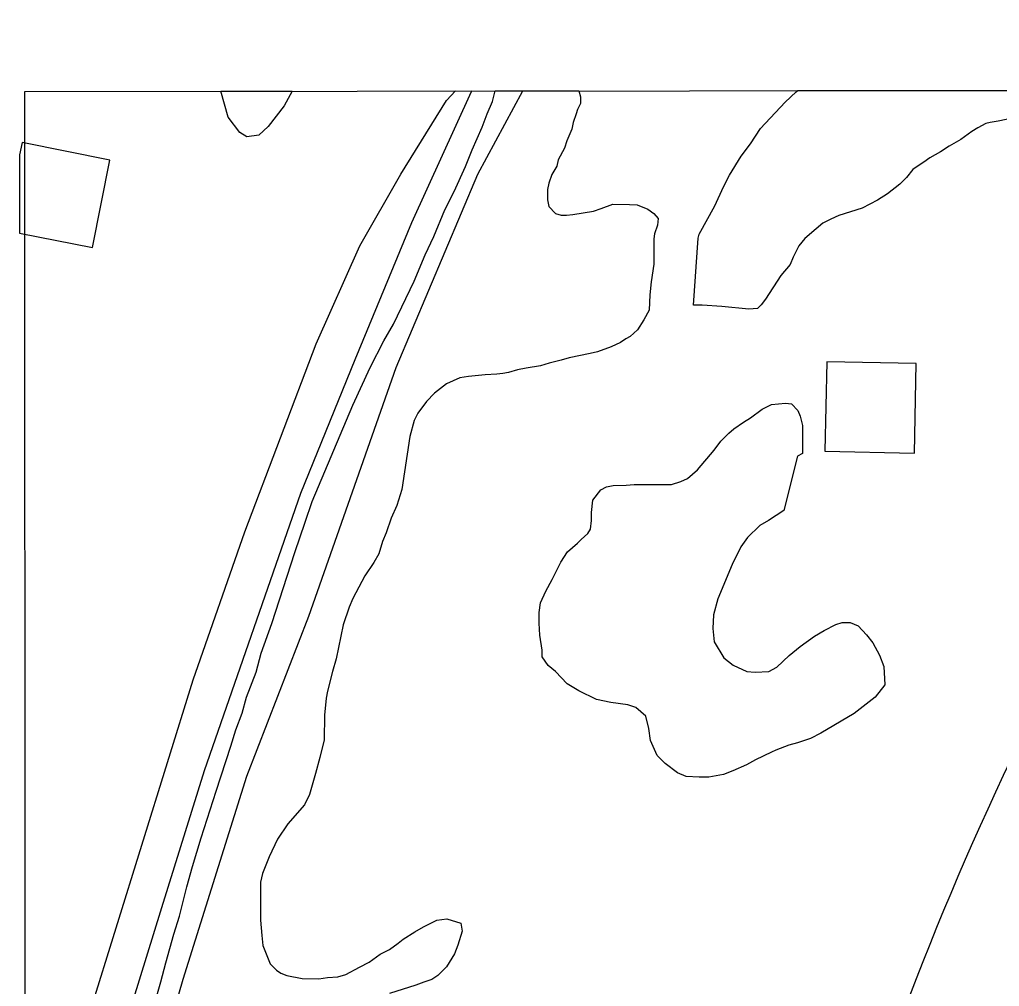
# Model space of a CAD drawing. Extents: x 3297753 to 3335611, y 652252 to 677623.
# Drawn here: x 3301857.4 to 3302295.5, y 675414.5 to 675847 of the extents above; entities that cross this region are included whole.
import ezdxf

# ---------------------------------------------------------------- set-up
doc = ezdxf.new("R2010")
doc.units = 0
for name, color, linetype in [('V-BLDG-OTLN', 7, 'Continuous'), ('V-GRID-FRAM', 7, 'Continuous'), ('V-RAIL-TRAK', 7, 'Continuous'), ('V-ROAD-CNTR', 7, 'Continuous'), ('V-SITE-VEGE', 7, 'Continuous'), ('V-TOPO-SHOR', 7, 'Continuous')]:
    doc.layers.add(name, color=color, linetype=linetype)

msp = doc.modelspace()

# ---------------------------------------------------------------- linework, layer by layer
at = {"layer": 'V-BLDG-OTLN'}
msp.add_line((3301857.35, 675786.53), (3301857.37, 675751.52), dxfattribs=at)
for points in [[(3301858.56, 675792.09), (3301857.35, 675786.53)], [(3301857.37, 675751.52), (3301889.88, 675744.98), (3301897.77, 675784.19), (3301858.56, 675792.09)]]:
    msp.add_lwpolyline(points, dxfattribs=at)
msp.add_lwpolyline([(3302257.48, 675653.1), (3302258.29, 675693.09), (3302218.29, 675693.9), (3302217.48, 675653.91)], close=True, dxfattribs=at)
at = {"layer": 'V-GRID-FRAM'}
msp.add_lwpolyline([(3301859.64, 675814.9), (3333399.09, 675847.01), (3333425.54, 657662.73), (3301870.22, 657630.6), (3301859.64, 675814.9)], dxfattribs=at)
at = {"layer": 'V-RAIL-TRAK'}
for points in [[(3301859.95, 675293.39), (3301860.82, 675297.27), (3301889.12, 675403.68), (3301934.95, 675551.62), (3301958.13, 675617.92), (3301989.92, 675701.9), (3302009.5, 675745.8), (3302027.88, 675777.9), (3302048.32, 675810.88), (3302052.31, 675815.1)], [(3302059.45, 675815.1), (3302059.24, 675814.68), (3302032.54, 675756.06), (3302007.3, 675694.77), (3301982.95, 675634.96), (3301939.85, 675510.9), (3301920.81, 675449.6), (3301901.47, 675386.83), (3301885.96, 675326.41), (3301859.99, 675219.28)]]:
    msp.add_lwpolyline(points, dxfattribs=at)
at = {"layer": 'V-ROAD-CNTR'}
msp.add_arc((3303617.45, 674890.77), 1457.8, 151.66554, 172.41968, dxfattribs=at)
at = {"layer": 'V-SITE-VEGE'}
for p, q in [((3301947.28, 675814.99), (3301979.23, 675815.02)), ((3301950.68, 675803.31), (3301947.28, 675814.99)), ((3301979.23, 675815.02), (3301975.69, 675808.46)), ((3302068.85, 675810.41), (3302070, 675815.11)), ((3302070, 675815.11), (3302107.5, 675815.15)), ((3302107.5, 675815.15), (3302108.15, 675812.5)), ((3302108.15, 675812.5), (3302108.15, 675809.48)), ((3302199.65, 675810.06), (3302204.61, 675814.71)), ((3302204.61, 675814.71), (3302205.3, 675815.25)), ((3302205.3, 675815.25), (3302413.84, 675815.46)), ((3301975.69, 675808.46), (3301968.52, 675799.14)), ((3302066.37, 675804.92), (3302068.85, 675810.41)), ((3302108.15, 675809.48), (3302106.76, 675806.73)), ((3302188.63, 675798.27), (3302199.65, 675810.06)), ((3301955.88, 675796.43), (3301950.68, 675803.31)), ((3302064.15, 675798.88), (3302066.37, 675804.92)), ((3302106.21, 675804.81), (3302104.83, 675800.97)), ((3302106.76, 675806.73), (3302106.21, 675804.81)), ((3302304.88, 675803.73), (3302294.98, 675801.55)), ((3301968.52, 675799.14), (3301964.39, 675795.3)), ((3302059.73, 675788.72), (3302064.15, 675798.88)), ((3302104.83, 675800.97), (3302104.27, 675797.95)), ((3302184.21, 675791.41), (3302188.63, 675798.27)), ((3302285.91, 675798.56), (3302283.15, 675796.92)), ((3302289.48, 675800.47), (3302285.91, 675798.56)), ((3302291.41, 675801.02), (3302289.48, 675800.47)), ((3302294.98, 675801.55), (3302291.41, 675801.02)), ((3301958.9, 675794.49), (3301955.88, 675796.43)), ((3301964.39, 675795.3), (3301958.9, 675794.49)), ((3302104.27, 675797.95), (3302102.06, 675792.73)), ((3302283.15, 675796.92), (3302278.2, 675793.36)), ((3302100.95, 675789.44), (3302098.19, 675784.23)), ((3302102.06, 675792.73), (3302100.95, 675789.44)), ((3302180.08, 675785.93), (3302184.21, 675791.41)), ((3302272.97, 675790.35), (3302269.11, 675787.89)), ((3302278.2, 675793.36), (3302272.97, 675790.35)), ((3302056.69, 675781.31), (3302059.73, 675788.72)), ((3302174.83, 675777.42), (3302180.08, 675785.93)), ((3302264.43, 675785.15), (3302261.68, 675783.23)), ((3302269.11, 675787.89), (3302264.43, 675785.15)), ((3302051.71, 675770.06), (3302056.69, 675781.31)), ((3302097.63, 675781.48), (3302095.42, 675777.64)), ((3302098.19, 675784.23), (3302097.63, 675781.48)), ((3302258.65, 675781.32), (3302256.73, 675779.95)), ((3302261.68, 675783.23), (3302258.65, 675781.32)), ((3302095.42, 675777.64), (3302094.04, 675773.79)), ((3302172.07, 675772.21), (3302174.83, 675777.42)), ((3302253.97, 675776.39), (3302250.94, 675773.37)), ((3302256.73, 675779.95), (3302253.97, 675776.39)), ((3302094.04, 675773.79), (3302093.48, 675771.05)), ((3302168.2, 675763.7), (3302172.07, 675772.21)), ((3302250.94, 675773.37), (3302245.43, 675768.99)), ((3302047.56, 675761.83), (3302051.71, 675770.06)), ((3302093.48, 675771.05), (3302093.46, 675766.38)), ((3302245.43, 675768.99), (3302241.02, 675766.25)), ((3302093.46, 675766.38), (3302094.01, 675763.35)), ((3302094.01, 675763.35), (3302097.02, 675760.32)), ((3302117.36, 675762.47), (3302122.59, 675764.38)), ((3302122.59, 675764.38), (3302130.01, 675764.35)), ((3302130.01, 675764.35), (3302133.58, 675764.07)), ((3302133.58, 675764.07), (3302138.24, 675762.13)), ((3302161.3, 675751.08), (3302168.2, 675763.7)), ((3302241.02, 675766.25), (3302234.15, 675762.7)), ((3302042.58, 675750.02), (3302047.56, 675761.83)), ((3302097.02, 675760.32), (3302099.49, 675759.49)), ((3302099.49, 675759.49), (3302101.97, 675759.48)), ((3302101.97, 675759.48), (3302104.71, 675759.75)), ((3302104.71, 675759.75), (3302114.06, 675761.37)), ((3302114.06, 675761.37), (3302117.36, 675762.47)), ((3302138.24, 675762.13), (3302140.99, 675760.2)), ((3302140.99, 675760.2), (3302142.91, 675758)), ((3302223.7, 675759.43), (3302220.12, 675757.79)), ((3302234.15, 675762.7), (3302223.7, 675759.43)), ((3302142.62, 675754.98), (3302141.24, 675751.13)), ((3302142.91, 675758), (3302142.62, 675754.98)), ((3302216.54, 675755.88), (3302213.51, 675753.41)), ((3302220.12, 675757.79), (3302216.54, 675755.88)), ((3302038.71, 675741.79), (3302042.58, 675750.02)), ((3302141.24, 675751.13), (3302140.96, 675748.94)), ((3302160.74, 675749.16), (3302161.3, 675751.08)), ((3302213.51, 675753.41), (3302208.55, 675749.03)), ((3302140.96, 675748.94), (3302140.93, 675737.67)), ((3302158.74, 675719.21), (3302160.74, 675749.16)), ((3302205.8, 675745.74), (3302203.31, 675740.8)), ((3302208.55, 675749.03), (3302205.8, 675745.74)), ((3302033.74, 675729.99), (3302038.71, 675741.79)), ((3302140.93, 675737.67), (3302139.81, 675729.7)), ((3302201.93, 675737.51), (3302197.79, 675732.57)), ((3302203.31, 675740.8), (3302201.93, 675737.51)), ((3302197.79, 675732.57), (3302190.89, 675721.87)), ((3302024.62, 675710.78), (3302033.74, 675729.99)), ((3302139.81, 675729.7), (3302139.24, 675723.94)), ((3302139.24, 675723.94), (3302138.95, 675717.07)), ((3302188.96, 675719.41), (3302187.31, 675717.76)), ((3302190.89, 675721.87), (3302188.96, 675719.41)), ((3302138.95, 675717.07), (3302136.46, 675712.68)), ((3302162.58, 675719.2), (3302158.74, 675719.21)), ((3302171.38, 675718.63), (3302162.58, 675719.2)), ((3302183.46, 675717.5), (3302171.38, 675718.63)), ((3302187.31, 675717.76), (3302183.46, 675717.5)), ((3302020.2, 675703.37), (3302024.62, 675710.78)), ((3302136.46, 675712.68), (3302133.7, 675708.29)), ((3302133.7, 675708.29), (3302130.4, 675705.27)), ((3302014.12, 675691.3), (3302020.2, 675703.37)), ((3302125.99, 675702.54), (3302121.87, 675700.63)), ((3302128.47, 675704.18), (3302125.99, 675702.54)), ((3302130.4, 675705.27), (3302128.47, 675704.18)), ((3302112.52, 675697.63), (3302103.17, 675695.73)), ((3302115.81, 675698.44), (3302112.52, 675697.63)), ((3302121.87, 675700.63), (3302115.81, 675698.44)), ((3302094.09, 675693.28), (3302090.25, 675692.19)), ((3302099.59, 675694.64), (3302094.09, 675693.28)), ((3302103.17, 675695.73), (3302099.59, 675694.64)), ((3302006.39, 675674.56), (3302014.12, 675691.3)), ((3302073.47, 675688.66), (3302070.72, 675688.4)), ((3302075.95, 675689.21), (3302073.47, 675688.66)), ((3302080.07, 675690.3), (3302075.95, 675689.21)), ((3302083.92, 675691.11), (3302080.07, 675690.3)), ((3302090.25, 675692.19), (3302083.92, 675691.11)), ((3302054.23, 675686.79), (3302048.18, 675684.06)), ((3302058.08, 675687.33), (3302054.23, 675686.79)), ((3302065.5, 675688.14), (3302058.08, 675687.33)), ((3302070.72, 675688.4), (3302065.5, 675688.14)), ((3302042.95, 675679.95), (3302039.36, 675676.12)), ((3302048.18, 675684.06), (3302042.95, 675679.95)), ((3302039.36, 675676.12), (3302035.5, 675670.91)), ((3301988.13, 675631.47), (3302006.39, 675674.56)), ((3302033.85, 675667.61), (3302031.9, 675660.47)), ((3302035.5, 675670.91), (3302033.85, 675667.61)), ((3302031.9, 675660.47), (3302028.27, 675636.85)), ((3302028.27, 675636.85), (3302026.05, 675629.71)), ((3301985.08, 675622.13), (3301988.13, 675631.47)), ((3302026.05, 675629.71), (3302023.56, 675623.95)), ((3302023.56, 675623.95), (3302021.34, 675617.36)), ((3301980.38, 675608.67), (3301985.08, 675622.13)), ((3302021.34, 675617.36), (3302019.69, 675613.52)), ((3302019.69, 675613.52), (3302018.02, 675608.03)), ((3301970.12, 675576.83), (3301980.38, 675608.67)), ((3302018.02, 675608.03), (3302015.81, 675604.19)), ((3302015.81, 675604.19), (3302011.67, 675598.15)), ((3302011.67, 675598.15), (3302006.43, 675588)), ((3302006.43, 675588), (3302004.77, 675584.16)), ((3302004.77, 675584.16), (3302002, 675576.19)), ((3301965.42, 675563.65), (3301970.12, 675576.83)), ((3302002, 675576.19), (3301998.93, 675561.09)), ((3301963.2, 675555.14), (3301965.42, 675563.65)), ((3301998.93, 675561.09), (3301997.27, 675555.32)), ((3301958.77, 675543.89), (3301963.2, 675555.14)), ((3301997.27, 675555.32), (3301995.05, 675546.54)), ((3301995.05, 675546.54), (3301994.49, 675543.51)), ((3301956.82, 675536.75), (3301958.77, 675543.89)), ((3301994.49, 675543.51), (3301993.65, 675535.83)), ((3301954.06, 675529.34), (3301956.82, 675536.75)), ((3301993.65, 675535.83), (3301993.62, 675524.83)), ((3301951.84, 675521.92), (3301954.06, 675529.34)), ((3301993.62, 675524.83), (3301991.67, 675516.87)), ((3301945.19, 675501.88), (3301951.84, 675521.92)), ((3301991.67, 675516.87), (3301989.73, 675509.73)), ((3301989.73, 675509.73), (3301986.95, 675500.39)), ((3301938.54, 675481.01), (3301945.19, 675501.88)), ((3301986.95, 675500.39), (3301984.75, 675495.73)), ((3301984.75, 675495.73), (3301977.3, 675487.23)), ((3301977.3, 675487.23), (3301972.61, 675480.37)), ((3301934.66, 675468.11), (3301938.54, 675481.01)), ((3301972.61, 675480.37), (3301969.02, 675472.41)), ((3301969.02, 675472.41), (3301965.98, 675465)), ((3301932.16, 675459.05), (3301934.66, 675468.11)), ((3301965.14, 675461.16), (3301965.1, 675444.12)), ((3301965.98, 675465), (3301965.14, 675461.16)), ((3301928.83, 675445.87), (3301932.16, 675459.05)), ((3301926.33, 675437.9), (3301928.83, 675445.87)), ((3301965.1, 675444.12), (3301965.63, 675437.25)), ((3302037.91, 675441.18), (3302043.96, 675444.18)), ((3302043.96, 675444.18), (3302048.36, 675444.72)), ((3302048.36, 675444.72), (3302054.67, 675442.78)), ((3302028.82, 675435.7), (3302034.05, 675438.99)), ((3302034.05, 675438.99), (3302037.91, 675441.18)), ((3302055.21, 675439.21), (3302053.27, 675432.89)), ((3302054.67, 675442.78), (3302055.21, 675439.21)), ((3301922.73, 675425), (3301926.33, 675437.9)), ((3301965.63, 675437.25), (3301966.16, 675432.85)), ((3302026.62, 675433.79), (3302028.82, 675435.7)), ((3301966.16, 675432.85), (3301969.44, 675424.6)), ((3302018.64, 675428.86), (3302022.77, 675431.05)), ((3302022.77, 675431.05), (3302026.62, 675433.79)), ((3302053.27, 675432.89), (3302051.89, 675429.05)), ((3302013.68, 675425.31), (3302018.64, 675428.86)), ((3302051.89, 675429.05), (3302049.4, 675425.21)), ((3301920.5, 675416.49), (3301922.73, 675425)), ((3301969.44, 675424.6), (3301972.18, 675421.84)), ((3301972.18, 675421.84), (3301974.1, 675420.46)), ((3302003.23, 675419.84), (3302009.28, 675423.12)), ((3302009.28, 675423.12), (3302013.68, 675425.31)), ((3302048.3, 675423.29), (3302044.44, 675419.45)), ((3302049.4, 675425.21), (3302048.3, 675423.29)), ((3301974.1, 675420.46), (3301976.84, 675419.36)), ((3301976.84, 675419.36), (3301983.71, 675417.97)), ((3301983.71, 675417.97), (3301991.13, 675417.94)), ((3301991.13, 675417.94), (3301994.98, 675418.49)), ((3301994.98, 675418.49), (3301999.65, 675418.75)), ((3301999.65, 675418.75), (3302003.23, 675419.84)), ((3302041.69, 675417.54), (3302038.11, 675416.45)), ((3302044.44, 675419.45), (3302041.69, 675417.54)), ((3301916.9, 675404.13), (3301920.5, 675416.49)), ((3302034.54, 675415.08), (3302022.71, 675411.27)), ((3302038.11, 675416.45), (3302034.54, 675415.08))]:
    msp.add_line(p, q, dxfattribs=at)
msp.add_lwpolyline([(3302199.16, 675627.33), (3302192.28, 675622.95), (3302188.42, 675620.76), (3302182.91, 675615.28), (3302179.88, 675611.16), (3302176.01, 675603.2), (3302169.65, 675587.83), (3302167.71, 675580.69), (3302167.42, 675574.65), (3302167.95, 675568.6), (3302172.33, 675561.45), (3302176.44, 675558.14), (3302182.48, 675555.37), (3302186.32, 675555.09), (3302192.37, 675555.35), (3302195.95, 675557.26), (3302201.46, 675562.47), (3302206.41, 675566.58), (3302212.74, 675571.23), (3302217.15, 675573.69), (3302222.38, 675576.43), (3302225.13, 675577.24), (3302228.7, 675577.23), (3302232.27, 675575.85), (3302236.11, 675571.72), (3302238.84, 675568.14), (3302241.85, 675562.63), (3302243.76, 675557.68), (3302244.29, 675549.44), (3302239.88, 675543.95), (3302230.52, 675536.56), (3302215.65, 675527.81), (3302210.98, 675525.34), (3302205.2, 675523.44), (3302201.35, 675522.35), (3302195.57, 675520.17), (3302193.65, 675519.35), (3302186.49, 675515.8), (3302182.36, 675513.61), (3302176.31, 675510.88), (3302172.19, 675509.24), (3302165.59, 675508.16), (3302161.19, 675508.17), (3302155.42, 675508.46), (3302151.58, 675510.12), (3302146.09, 675514.25), (3302142.53, 675517.84), (3302139.53, 675524.44), (3302138.72, 675529.94), (3302137.36, 675535.44), (3302132.97, 675539.3), (3302129.4, 675540.4), (3302121.71, 675541.52), (3302115.4, 675542.91), (3302107.44, 675546.78), (3302102.22, 675549.82), (3302097.02, 675555.33), (3302093.73, 675558.09), (3302090.99, 675561.94), (3302091, 675564.96), (3302089.92, 675571.56), (3302089.66, 675577.06), (3302089.67, 675581.73), (3302090.23, 675586.12), (3302092.72, 675591.34), (3302095.48, 675596.55), (3302099.35, 675604.23), (3302102.38, 675608.9), (3302106.79, 675612.73), (3302108.44, 675614.38), (3302111.48, 675617.12), (3302112.58, 675619.04), (3302113.14, 675622.88), (3302113.15, 675626.46), (3302113.71, 675631.95), (3302117.3, 675636.61), (3302119.77, 675637.98), (3302122.8, 675638.52), (3302128.57, 675638.78), (3302132.14, 675639.05), (3302148.9, 675639), (3302153.03, 675640.36), (3302156.06, 675641.73), (3302160.46, 675645.57), (3302167.91, 675654.34), (3302170.94, 675658.45), (3302174.52, 675662.01), (3302176.72, 675663.93), (3302181.13, 675666.94), (3302184.16, 675668.86), (3302189.39, 675672.69), (3302193.52, 675674.88), (3302199.84, 675675.41), (3302202.58, 675675.13), (3302205.32, 675672.1), (3302206.42, 675669.62), (3302207.5, 675665.5), (3302207.47, 675652.86), (3302205.27, 675651.76)], close=True, dxfattribs=at)
at = {"layer": 'V-TOPO-SHOR'}
msp.add_lwpolyline([(3301860.04, 675124.29), (3301867.1, 675167.79), (3301879.65, 675230.49), (3301890.38, 675277.29), (3301904.65, 675328.5), (3301930.51, 675417.68), (3301959.03, 675508.61), (3301986.62, 675580.1), (3302025.79, 675691.33), (3302062.25, 675777.82), (3302082.32, 675815.13)], dxfattribs=at)

doc.saveas('drawing.dxf')
